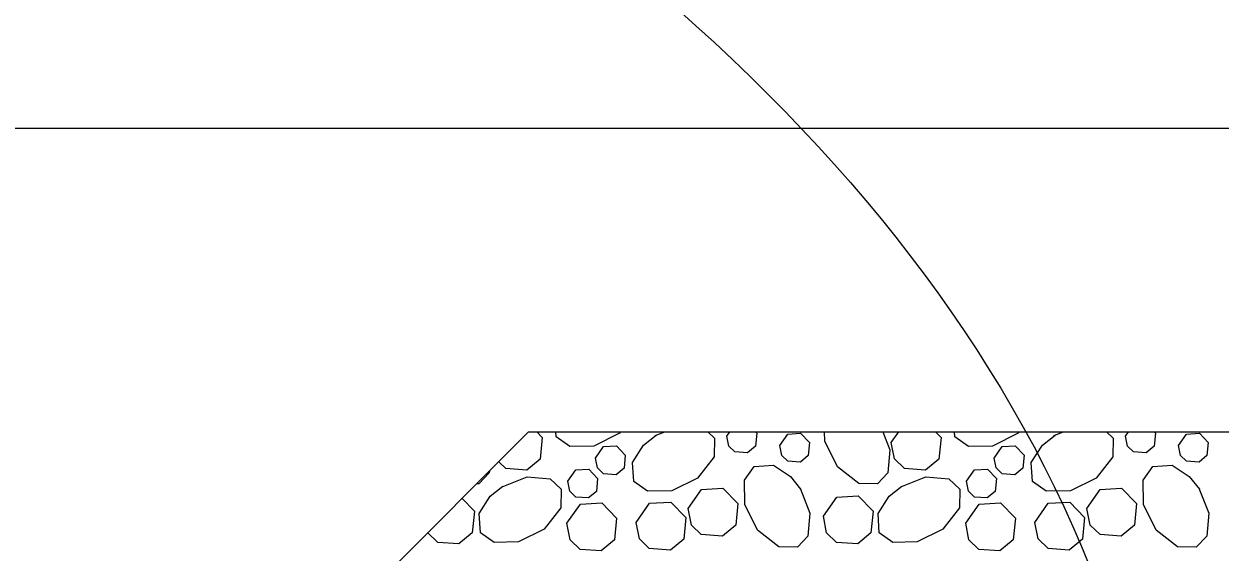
# Model space of a CAD drawing. Extents: x 636530 to 644067, y 294168 to 299122.
# Drawn here: x 640387.95 to 640411.94, y 295505.04 to 295515.64 of the extents above; entities that cross this region are included whole.
import ezdxf

# ---------------------------------------------------------------- set-up
doc = ezdxf.new("R2010")
doc.units = 0
doc.layers.add('1', color=7, linetype='Continuous')

msp = doc.modelspace()

# ---------------------------------------------------------------- linework, layer by layer
at = {"layer": '1'}
for p, q in [((640355.474, 295513.543), (640421.371, 295513.543)), ((640387.91, 295497.288), (640398.069, 295507.447)), ((640398.069, 295507.447), (640421.371, 295507.447))]:
    msp.add_line(p, q, dxfattribs=at)
for points in [[(640398.237, 295507.447), (640398.345, 295507.335), (640398.302, 295506.901), (640398.037, 295506.681), (640397.613, 295506.711), (640397.471, 295506.849)], [(640399.915, 295507.447), (640399.895, 295507.421), (640399.379, 295507.163), (640398.894, 295507.155), (640398.621, 295507.349), (640398.614, 295507.447)], [(640401.666, 295507.447), (640401.796, 295507.323), (640401.789, 295506.948), (640401.455, 295506.522), (640400.94, 295506.265), (640400.455, 295506.256), (640400.181, 295506.45), (640400.156, 295506.837), (640400.377, 295507.183), (640400.631, 295507.386)], [(640400.611, 295507.373), (640400.799, 295507.447)], [(640402.048, 295507.365), (640402.106, 295507.447)], [(640402.623, 295507.447), (640402.646, 295507.423), (640402.62, 295507.163), (640402.461, 295507.031), (640402.206, 295507.049), (640402.087, 295507.165), (640402.048, 295507.365)], [(640403.107, 295507.176), (640403.268, 295507.405), (640403.526, 295507.42), (640403.705, 295507.234), (640403.679, 295506.974), (640403.52, 295506.842), (640403.266, 295506.86), (640403.146, 295506.976), (640403.107, 295507.176)], [(640405.173, 295507.447), (640405.315, 295507.088), (640405.275, 295506.626), (640405.066, 295506.407), (640404.691, 295506.414), (640404.265, 295506.747), (640404.008, 295507.262), (640404.004, 295507.447)], [(640405.344, 295507.237), (640405.492, 295507.447)], [(640406.233, 295507.447), (640406.341, 295507.335), (640406.298, 295506.901), (640406.032, 295506.681), (640405.608, 295506.711), (640405.409, 295506.905), (640405.344, 295507.237)], [(640407.911, 295507.447), (640407.89, 295507.421), (640407.375, 295507.163), (640406.889, 295507.155), (640406.616, 295507.349), (640406.61, 295507.447)], [(640409.661, 295507.447), (640409.791, 295507.323), (640409.784, 295506.948), (640409.451, 295506.522), (640408.936, 295506.265), (640408.45, 295506.256), (640408.177, 295506.45), (640408.151, 295506.837), (640408.373, 295507.183), (640408.627, 295507.386)], [(640408.606, 295507.373), (640408.794, 295507.447)], [(640410.043, 295507.365), (640410.101, 295507.447)], [(640410.618, 295507.447), (640410.641, 295507.423), (640410.615, 295507.163), (640410.456, 295507.031), (640410.202, 295507.049), (640410.082, 295507.165), (640410.043, 295507.365)], [(640411.102, 295507.176), (640411.264, 295507.405), (640411.521, 295507.42), (640411.7, 295507.234), (640411.674, 295506.974), (640411.515, 295506.842), (640411.261, 295506.86), (640411.141, 295506.976), (640411.102, 295507.176)], [(640399.412, 295506.924), (640399.574, 295507.153), (640399.831, 295507.168), (640400.01, 295506.982), (640399.984, 295506.722), (640399.825, 295506.59), (640399.571, 295506.608), (640399.451, 295506.724), (640399.412, 295506.924)], [(640407.408, 295506.924), (640407.569, 295507.153), (640407.827, 295507.168), (640408.006, 295506.982), (640407.98, 295506.722), (640407.821, 295506.59), (640407.566, 295506.608), (640407.447, 295506.724), (640407.408, 295506.924)], [(640397.283, 295506.66), (640397.28, 295506.626), (640397.071, 295506.407), (640397.03, 295506.407)], [(640398.857, 295506.457), (640399.019, 295506.687), (640399.276, 295506.701), (640399.455, 295506.516), (640399.43, 295506.255), (640399.27, 295506.123), (640399.016, 295506.141), (640398.896, 295506.257), (640398.858, 295506.457)], [(640403.513, 295506.322), (640403.713, 295505.819), (640403.673, 295505.357), (640403.464, 295505.138), (640403.089, 295505.145), (640402.663, 295505.478), (640402.405, 295505.993), (640402.397, 295506.479), (640402.591, 295506.752), (640402.978, 295506.778), (640403.324, 295506.556), (640403.526, 295506.302)], [(640406.853, 295506.457), (640407.014, 295506.687), (640407.272, 295506.701), (640407.451, 295506.516), (640407.425, 295506.255), (640407.266, 295506.123), (640407.011, 295506.141), (640406.892, 295506.257), (640406.853, 295506.457)], [(640411.509, 295506.322), (640411.708, 295505.819), (640411.668, 295505.357), (640411.459, 295505.138), (640411.084, 295505.145), (640410.658, 295505.478), (640410.401, 295505.993), (640410.392, 295506.479), (640410.586, 295506.752), (640410.973, 295506.778), (640411.319, 295506.556), (640411.522, 295506.302)], [(640397.537, 295506.348), (640398.04, 295506.547), (640398.502, 295506.507), (640398.721, 295506.299), (640398.714, 295505.924), (640398.381, 295505.498), (640397.866, 295505.24), (640397.38, 295505.231), (640397.107, 295505.426), (640397.081, 295505.812), (640397.303, 295506.158), (640397.557, 295506.361)], [(640405.532, 295506.348), (640406.035, 295506.547), (640406.497, 295506.507), (640406.717, 295506.299), (640406.71, 295505.924), (640406.376, 295505.498), (640405.861, 295505.24), (640405.376, 295505.231), (640405.103, 295505.426), (640405.077, 295505.812), (640405.298, 295506.158), (640405.552, 295506.361)], [(640401.27, 295505.913), (640401.539, 295506.295), (640401.968, 295506.32), (640402.267, 295506.01), (640402.223, 295505.577), (640401.958, 295505.356), (640401.534, 295505.387), (640401.335, 295505.58), (640401.27, 295505.913)], [(640403.981, 295505.758), (640404.25, 295506.141), (640404.68, 295506.165), (640404.978, 295505.856), (640404.935, 295505.422), (640404.67, 295505.202), (640404.246, 295505.232), (640404.046, 295505.426), (640403.982, 295505.758)], [(640409.265, 295505.913), (640409.534, 295506.295), (640409.963, 295506.32), (640410.262, 295506.01), (640410.219, 295505.577), (640409.953, 295505.356), (640409.53, 295505.387), (640409.33, 295505.58), (640409.265, 295505.913)], [(640396.735, 295506.113), (640396.983, 295505.856), (640396.939, 295505.422), (640396.674, 295505.202), (640396.25, 295505.232), (640396.051, 295505.426), (640396.05, 295505.428)], [(640398.839, 295505.616), (640399.108, 295505.999), (640399.538, 295506.023), (640399.836, 295505.714), (640399.793, 295505.28), (640399.528, 295505.06), (640399.104, 295505.09), (640398.904, 295505.284), (640398.84, 295505.616)], [(640400.227, 295505.632), (640400.496, 295506.015), (640400.925, 295506.039), (640401.224, 295505.73), (640401.18, 295505.296), (640400.915, 295505.075), (640400.491, 295505.106), (640400.292, 295505.3), (640400.227, 295505.632)], [(640406.835, 295505.616), (640407.104, 295505.999), (640407.533, 295506.023), (640407.832, 295505.714), (640407.788, 295505.28), (640407.523, 295505.06), (640407.099, 295505.09), (640406.9, 295505.284), (640406.835, 295505.616)], [(640408.222, 295505.632), (640408.491, 295506.015), (640408.921, 295506.039), (640409.219, 295505.73), (640409.176, 295505.296), (640408.911, 295505.075), (640408.487, 295505.106), (640408.287, 295505.3), (640408.223, 295505.632)]]:
    msp.add_lwpolyline(points, dxfattribs=at)
msp.add_ellipse((640355.391, 295496.701), major_axis=(-55.517, 0), ratio=0.608854, dxfattribs=at)

doc.saveas('drawing.dxf')
